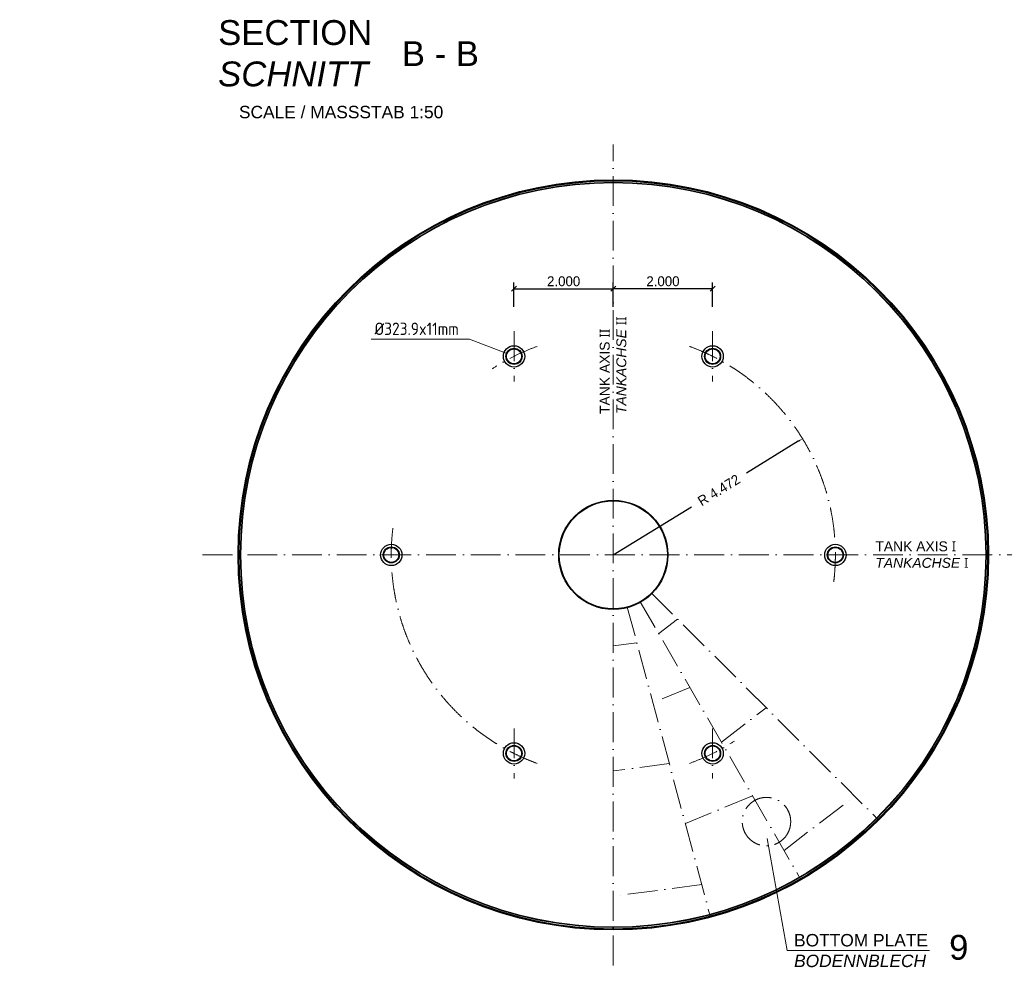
# Model space of a CAD drawing. Header units: millimetres. Extents: x -14064 to 10606674, y -83552 to 74051.
# Tile 590 of 656: x 53651 to 73481, y -57342 to -38251. Entities that reach past the tile are written whole.
import ezdxf

# ---------------------------------------------------------------- set-up
doc = ezdxf.new("R2010")
doc.units = ezdxf.units.MM
doc.linetypes.add('ACAD_ISO10W100', pattern=[18, 12, -3, 0, -3])
doc.layers.add('Bemaßung', color=7, linetype='Continuous', lineweight=9)
doc.layers.add('Beschriftung', color=7, linetype='Continuous', lineweight=9)
doc.styles.add('LBB3.5M1000', font='isocp.shx', dxfattribs={"height": 3.5})
doc.dimstyles.new('DIN', dxfattribs={"dimtxt": 2.5, "dimasz": 2.5, "dimexe": 1.25, "dimexo": 0.625, "dimtad": 1, "dimtih": 1, "dimdec": 4, "dimdsep": 46, "dimlunit": 6, "dimtxsty": 'Standard', "dimcen": 2.5, "dimadec": 0, "dimazin": 0, "dimtfac": 1, "dimtdec": 4, "dimtmove": 0, "dimatfit": 3, "dimfxl": 0, "dimtvp": 1, "dimtolj": 1, "dimtzin": 0, "dimarcsym": 0})

# ---------------------------------------------------------------- blocks, each defined once
blk = doc.blocks.new('_Oblique')
at = {"color": 0, "linetype": 'ByBlock', "lineweight": -2}
blk.add_line((-0.5, -0.5), (0.5, 0.5), dxfattribs=at)
blk = doc.blocks.new('*D478')
at = {"layer": 'Bemaßung', "color": 0, "lineweight": -2, "transparency": 16777216}
for p, q in [((63606, -44033), (63606, -43547)), ((65606, -44033), (65606, -43547)), ((63606, -43672), (65606, -43672))]:
    blk.add_line(p, q, dxfattribs=at)
at = {"layer": 'DEFPOINTS', "color": 0, "transparency": 16777216}
for p in [(65606, -43672), (63606, -45033), (65606, -45033)]:
    blk.add_point(p, dxfattribs=at)
at = {"layer": 'Bemaßung', "color": 0, "lineweight": -2, "transparency": 16777216, "xscale": 100, "yscale": 100, "zscale": 100, "rotation": 180}
blk.add_blockref('_Oblique', (63606, -43672), dxfattribs=at)
at = {"layer": 'Bemaßung', "color": 0, "lineweight": -2, "transparency": 16777216, "xscale": 100, "yscale": 100, "zscale": 100}
blk.add_blockref('_Oblique', (65606, -43672), dxfattribs=at)
at = {"layer": 'Bemaßung', "color": 0, "transparency": 16777216, "insert": (64606, -43522), "char_height": 200, "attachment_point": 5}
blk.add_mtext('\\A1;2.000', dxfattribs=at)
blk = doc.blocks.new('*D479')
at = {"layer": 'Bemaßung', "color": 0, "lineweight": -2, "transparency": 16777216}
for p, q in [((65606, -44033), (65606, -43547)), ((67606, -44033), (67606, -43547)), ((67606, -43672), (65606, -43672))]:
    blk.add_line(p, q, dxfattribs=at)
at = {"layer": 'DEFPOINTS', "color": 0, "transparency": 16777216}
for p in [(65606, -43672), (65606, -45033), (67606, -45033)]:
    blk.add_point(p, dxfattribs=at)
at = {"layer": 'Bemaßung', "color": 0, "lineweight": -2, "transparency": 16777216, "xscale": 100, "yscale": 100, "zscale": 100, "rotation": 180}
blk.add_blockref('_Oblique', (65606, -43672), dxfattribs=at)
at = {"layer": 'Bemaßung', "color": 0, "lineweight": -2, "transparency": 16777216, "xscale": 100, "yscale": 100, "zscale": 100}
blk.add_blockref('_Oblique', (67606, -43672), dxfattribs=at)
at = {"layer": 'Bemaßung', "color": 0, "transparency": 16777216, "insert": (66606, -43522), "char_height": 200, "attachment_point": 5}
blk.add_mtext('\\A1;2.000', dxfattribs=at)
blk = doc.blocks.new('*D480')
at = {"layer": 'Bemaßung', "color": 0, "lineweight": -2, "transparency": 16777216}
for p, q in [((69332, -46745), (68286, -47387)), ((65606, -49033), (67178, -48068))]:
    blk.add_line(p, q, dxfattribs=at)
at = {"layer": 'Bemaßung', "color": 0, "transparency": 16777216}
blk.add_solid([(69323, -46731), (69340, -46759), (69417, -46693)], dxfattribs=at)
at = {"layer": 'DEFPOINTS', "color": 0, "transparency": 16777216}
for p in [(69417, -46693), (65606, -49033)]:
    blk.add_point(p, dxfattribs=at)
at = {"layer": 'Bemaßung', "color": 0, "transparency": 16777216, "insert": (67732, -47728), "char_height": 200, "attachment_point": 5, "rotation": 31.5624}
blk.add_mtext('\\A1;R 4.472', dxfattribs=at)

msp = doc.modelspace()

# ---------------------------------------------------------------- linework, layer by layer
at = {"linetype": 'ACAD_ISO10W100', "lineweight": 18, "ltscale": 50}
for p, q in [((65606.35609, -57303.95162), (65606.35609, -40762.82909)), ((63606.35609, -44529.04367), (63606.35609, -45537.73705)), ((67606.35609, -44529.04367), (67606.35609, -45537.73705)), ((57335.79483, -49033.39036), (73876.91736, -49033.39036)), ((66375.68827, -49802.72253), (70949.53742, -54376.57169)), ((65887.95122, -50084.31766), (67562.0962, -56332.31179)), ((66150.35609, -49975.626), (69384.55585, -55577.42429)), ((66522.34374, -50619.92749), (66901.75824, -50328.79251)), ((66080.50619, -50802.9426), (65606.35609, -50865.36564)), ((67147.74262, -51703.15013), (66404.23647, -52011.12046)), ((67783.12914, -52803.67187), (68684.77806, -52111.81232)), ((63606.35609, -52529.04367), (63606.35609, -53537.73705)), ((67606.35609, -52529.04367), (67606.35609, -53537.73705)), ((66733.13674, -53238.59296), (65606.35609, -53386.93645)), ((68408.52882, -53886.89589), (67056.86743, -54446.77237)), ((69043.91454, -54987.41624), (70467.79787, -53894.83213)), ((67385.76728, -55674.24332), (65606.35609, -55908.50725))]:
    msp.add_line(p, q, dxfattribs=at)
for centre, radius in [((65606.35609, -49033.39036), 7556.3995), ((65606.35609, -49033.39036), 7543), ((65606.35609, -49033.39036), 7537), ((65606.35609, -49033.39036), 7508), ((65606.35609, -49033.39036), 7506), ((65606.35609, -49033.39036), 7500), ((63606.35609, -45033.39036), 215), ((63606.35609, -45033.39036), 161.95), ((63606.35609, -45033.39036), 150.95), ((67606.35609, -45033.39036), 215), ((67606.35609, -45033.39036), 161.95), ((67606.35609, -45033.39036), 150.95), ((65606.35609, -49033.39036), 1100), ((65606.35609, -49033.39036), 1088), ((61134.22014, -49033.39036), 215), ((61134.22014, -49033.39036), 161.95), ((61134.22014, -49033.39036), 150.95), ((70078.49205, -49033.39036), 215), ((70078.49205, -49033.39036), 161.95), ((70078.49205, -49033.39036), 150.95), ((63606.35609, -53033.39036), 215), ((63606.35609, -53033.39036), 161.95), ((63606.35609, -53033.39036), 150.95), ((67606.35609, -53033.39036), 215), ((67606.35609, -53033.39036), 161.95), ((67606.35609, -53033.39036), 150.95)]:
    msp.add_circle(centre, radius)
msp.add_circle((68690.90825, -54406.66613), 487.81298, dxfattribs=at)
for start, end in [(110.100070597, 123.030031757), (353.050379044, 69.899929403), (173.050379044, 249.899929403), (290.100070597, 303.030031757)]:
    msp.add_arc((65606.35609, -49033.39036), 4472.13595, start, end, dxfattribs=at)
at = {"layer": 'Bemaßung'}
for p, q in [((60729.08381, -44690.17808), (62711.69721, -44690.17808)), ((62711.69721, -44690.17808), (63460.04412, -44977.25281))]:
    msp.add_line(p, q, dxfattribs=at)
at = {"layer": 'Beschriftung'}
for p, q in [((69108.20963, -57002.38093), (68706.23959, -54745.30586)), ((71971.75832, -57002.38093), (69108.20963, -57002.38093))]:
    msp.add_line(p, q, dxfattribs=at)

# ---------------------------------------------------------------- texts
at = {"layer": 'Beschriftung', "attachment_point": 1, "style": 'LBB3.5M1000'}
for s, insert, char_height, width in [('{\\fArial|b0|i0|c0|p34;SECTION\\P\\fArial|b0|i1|c0|p34;SCHNITT}', (57647.6693, -38259.94986), 500, 3443.0793233), ('{\\fArial|b0|i0|c0|p34;B - B}', (61348.11662, -38684.83881), 500, 1727.9872427), ('{\\fArial|b0|i0|c0|p34;SCALE / MASSSTAB 1:50}', (58067.16775, -39987.12178), 250, 4414.2403551), ('\\A1;%%C323.9x11mm', (60797.62572, -44353.60474), 250, 11360.5962137), ('\\pi105.44;{\\fArial|b0|i0|c0|p34;SOCKET FOR LEVEL INDICATOR\\P\\pi18.999;\\fArial|b0|i1|c0|p34;STUTZEN FÜR FÜLLSTANDSANZEIGE\\P\\pi446.55;\\fArial|b0|i0|c0|p34;\\H0.5x;SCALE / MASSSTAB 1:10}', (38232.75277, -44500.88051), 50, 1301.3679194), ('\\pi196.13;{\\fArial|b0|i0|c0|p34;SOCKET FOR FILLING PIPE\\P\\pi212.42;\\fArial|b0|i1|c0|p34;STUTZEN FÜR FÜLLROHR\\P\\pi446.55;\\fArial|b0|i0|c0|p34;\\H0.5x;SCALE / MASSSTAB 1:10}', (39590.65957, -44500.88051), 50, 1301.3679194), ('\\pi360.62;{\\fArial|b0|i0|c0|p34;\\H0.2x;BRACKET\\P\\fArial|b0|i1|c0|p34;BÜGEL\\H5x;\\P\\pi330.77;\\fArial|b0|i0|c0|p34;\\H0.16x;SCALE / MASSSTAB 1:2}', (43067.13139, -45427.85024), 50, 785.9141179), ('\\pi355.07;{\\fArial|b0|i0|c0|p34;\\H0.2x;TOP PLATE\\P\\pi340.64;\\fArial|b0|i1|c0|p34;DECKENBLECH\\fArial|b0|i0|c0|p34;\\P\\pi331.5;\\H0.8x;SCALE / MASSSTAB 1:1}', (43057.69303, -46454.02797), 50, 785.9141179), ('\\pi339.9;{\\fArial|b0|i0|c0|p34;\\H0.2x;BOTTOM PLATE\\P\\pi344.91;\\fArial|b0|i1|c0|p34;BODENBLECH\\fArial|b0|i0|c0|p34;\\P\\pi331.5;\\H0.8x;SCALE / MASSSTAB 1:1}', (43346.30633, -46454.02797), 50, 785.9141179), ('\\pi264.38;{\\fArial|b0|i0|c0|p34;\\H0.2x;CONNECTION BOTTOM PLATE - SUMP\\P\\pi269.63;\\fArial|b0|i1|c0|p34;ANSCHLUSS BODENBLECH\\fArial|b0|i0|c0|p34; - SUMPF\\P\\pi331.5;\\H0.8x;SCALE / MASSSTAB 1:1}', (43627.27843, -46454.02797), 50, 785.9141179), ('\\pi96.25;{\\fArial|b0|i0|c0|p34;SOCKET FOR TANKVENTILATION\\P\\pi73.416;\\fArial|b0|i1|c0|p34;STUTZEN FÜR TANKENTLÜFTUNG\\P\\pi446.55;\\fArial|b0|i0|c0|p34;\\H0.5x;SCALE / MASSSTAB 1:10}', (39683.93964, -47768.31177), 50, 1301.3679194), ('{\\fArial|b0|i0|c0|p34;TANK AXIS \\fSegoe UI|b0|i0|c0|p34;I\\fArial|b0|i0|c0|p34;\\P\\fArial|b0|i1|c0|p34;TANKACHSE \\fSegoe UI|b0|i0|c0|p34;I}', (70883.79069, -48760.4596), 200, 2125.2413256), ('{\\fArial|b0|i0|c0|p34;BOTTOM PLATE\\P\\fArial|b0|i1|c0|p34;BODENNBLECH}', (69246.46112, -56670.73031), 250, 3245.7941211), ('{\\fArial|b0|i0|c0|p34;9}', (72369.66444, -56688.52512), 500, 787.9242064)]:
    msp.add_mtext(s, dxfattribs=dict(at, insert=insert, char_height=char_height, width=width))
at = {"layer": 'Beschriftung', "insert": (65333.42534, -46193.66791), "char_height": 200, "width": 2125.2413256, "attachment_point": 1, "rotation": 90, "style": 'LBB3.5M1000'}
msp.add_mtext('{\\fArial|b0|i0|c0|p34;TANK AXIS \\fSegoe UI|b0|i0|c0|p34;II\\fArial|b0|i0|c0|p34;\\P\\fArial|b0|i1|c0|p34;TANKACHSE \\fSegoe UI|b0|i0|c0|p34;II}', dxfattribs=at)

# ---------------------------------------------------------------- dimensions: what is measured, and where the dimension line sits
at = {"layer": 'Bemaßung'}
dim = msp.add_linear_dim(base=(65606.35609, -43671.96537), p1=(63606.35609, -45033.39036), p2=(65606.35609, -45033.39036), dimstyle='DIN', override={"dimscale": 100, "dimtxt": 2, "dimasz": 1, "dimexo": 10, "dimgap": 0.5, "dimtih": 0, "dimblk1": 'Oblique', "dimblk2": 'Oblique', "dimsah": 1, "dimtmove": 2}, dxfattribs=at)
dim.commit()
dim.dimension.update_dxf_attribs({"geometry": '*D478', "text_midpoint": (64606.35609, -43521.96537)})
dim = msp.add_linear_dim(base=(65606.35609, -43671.96537), p1=(67606.35609, -45033.39036), p2=(65606.35609, -45033.39036), angle=180, dimstyle='DIN', override={"dimscale": 100, "dimtxt": 2, "dimasz": 1, "dimexo": 10, "dimgap": 0.5, "dimtih": 0, "dimblk1": 'Oblique', "dimblk2": 'Oblique', "dimsah": 1, "dimtmove": 2}, dxfattribs=at)
dim.commit()
dim.dimension.update_dxf_attribs({"geometry": '*D479', "text_midpoint": (66606.35609, -43521.96537)})
dim = msp.add_radius_dim(center=(65606.35609, -49033.39036), mpoint=(69416.93273, -46692.55595), text='R 4.472', dimstyle='DIN', override={"dimscale": 100, "dimtxt": 2, "dimasz": 1, "dimexo": 10, "dimgap": 0.5, "dimtih": 0, "dimblk1": 'Oblique', "dimsah": 1, "dimtmove": 2}, dxfattribs=at)
dim.commit()
dim.dimension.update_dxf_attribs({"geometry": '*D480', "text_midpoint": (67732.09323, -47727.55161), "dimtype": 164})

doc.saveas('drawing.dxf')
